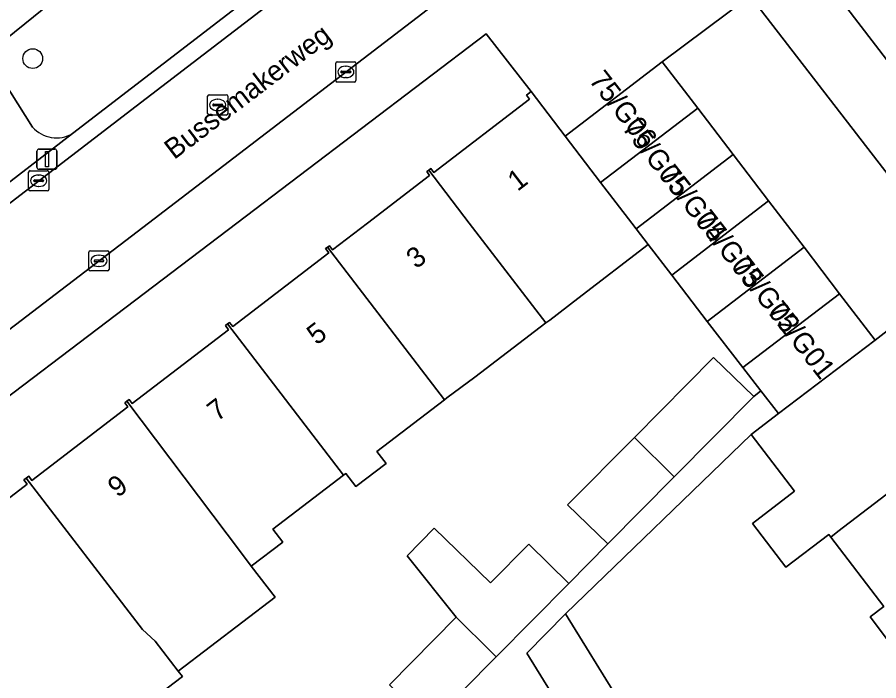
# Model space of a CAD drawing. Extents: x 159352 to 160617, y 385888 to 387323.
# Drawn here: x 159786.2 to 159828.84, y 386727.34 to 386760.19 of the extents above; entities that cross this region are included whole.
import ezdxf

# ---------------------------------------------------------------- set-up
doc = ezdxf.new("R2010")
doc.units = 0
for name, color, linetype in [('IMGEO_Boom', 7, 'Continuous'), ('IMGEO_Erf', 7, 'Continuous'), ('IMGEO_Groenvoorziening', 7, 'Continuous'), ('IMGEO_Kolk', 7, 'Continuous'), ('IMGEO_Lichtmast', 7, 'Continuous'), ('IMGEO_Openbare_ruimte_label', 7, 'Continuous'), ('IMGEO_Pand', 7, 'Continuous'), ('IMGEO_Pand_nummerreeks', 7, 'Continuous'), ('IMGEO_Rijbaan_lokaal_open', 7, 'Continuous'), ('IMGEO_Rioolput', 7, 'Continuous'), ('IMGEO_Voetpad_open', 7, 'Continuous')]:
    doc.layers.add(name, color=color, linetype=linetype)

msp = doc.modelspace()

# ---------------------------------------------------------------- linework, layer by layer
at = {"layer": 'IMGEO_Boom'}
msp.add_circle((159786.971, 386758.14), 0.489, dxfattribs=at)
at = {"layer": 'IMGEO_Erf'}
for points in [[(159773.373, 386779.568), (159775.925, 386775.647), (159778.472, 386771.733), (159776.845, 386770.675), (159778.585, 386768), (159780.911, 386769.469), (159783.416, 386765.531), (159785.924, 386761.588), (159783.573, 386760.103), (159784.403, 386758.787), (159784.688, 386758.336), (159799.234, 386770.095), (159796.19, 386774.062), (159795.348, 386775.158), (159793.571, 386773.779), (159789.76, 386778.745)], [(159782.021, 386733.501), (159786.691, 386737.073), (159786.528, 386737.287), (159786.649, 386737.38), (159786.769, 386737.472), (159786.93, 386737.262), (159791.682, 386740.897), (159791.524, 386741.103), (159791.631, 386741.184), (159791.736, 386741.265), (159791.886, 386741.068), (159796.659, 386744.719), (159796.503, 386744.923), (159796.61, 386745.005), (159796.716, 386745.086), (159796.872, 386744.883), (159801.626, 386748.52), (159801.461, 386748.737), (159801.554, 386748.809), (159801.649, 386748.881), (159801.804, 386748.679), (159803.531, 386750), (159806.611, 386752.356), (159806.467, 386752.544), (159806.568, 386752.621), (159806.671, 386752.7), (159806.82, 386752.505), (159811.558, 386756.129), (159811.399, 386756.337), (159811.632, 386756.515), (159809.403, 386759.359), (159797.069, 386750), (159778.237, 386735.71)], [(159804.624, 386727.14), (159807.933, 386730.485), (159805.504, 386733.526), (159806.837, 386734.901), (159809.626, 386732.196), (159811.514, 386734.105), (159813.497, 386732.165), (159815.426, 386734.114), (159813.433, 386736.045), (159816.744, 386739.392), (159820.659, 386743.35), (159822.652, 386741.418), (159823.007, 386741.691), (159822.117, 386742.846), (159820.354, 386745.135), (159818.591, 386747.424), (159817.428, 386748.934), (159813.939, 386746.258), (159812.558, 386745.201), (159812.366, 386745.054), (159808.851, 386742.365), (159807.463, 386741.343), (159807.344, 386741.252), (159804.002, 386738.695), (159804.46, 386738.096), (159802.968, 386736.955), (159802.47, 386737.605), (159802.35, 386737.513), (159798.856, 386734.84), (159799.34, 386734.207), (159797.787, 386733.018), (159798.964, 386731.48), (159794.174, 386727.815), (159794.374, 386727.554), (159788.781, 386723.275)], [(159829.523, 386729.046), (159828.41, 386730.501), (159829.088, 386731.019), (159826.463, 386734.451), (159826.364, 386734.581), (159824.245, 386732.96), (159822.585, 386735.131), (159824.667, 386736.723), (159822.519, 386739.531), (159813.343, 386730.661), (159816.021, 386726.305), (159813.758, 386724.914), (159814.401, 386723.62), (159816.924, 386725.17), (159819.36, 386721.207), (159816.778, 386719.753), (159819.655, 386715.072), (159821.608, 386716.357), (159823.415, 386713.832), (159825.958, 386709.942), (159828.486, 386706.074), (159826.679, 386704.893), (159828.432, 386702.212), (159830.791, 386703.756)]]:
    msp.add_lwpolyline(points, dxfattribs=at)
at = {"layer": 'IMGEO_Groenvoorziening'}
for points in [[(159811.663, 386775.334), (159809.626, 386777.994), (159806.69, 386775.818), (159799.234, 386770.095), (159784.688, 386758.336), (159786.952, 386754.751)], [(159788.942, 386754.435), (159811.16, 386771.523)]]:
    msp.add_lwpolyline(points, dxfattribs=at)
msp.add_arc((159788.139, 386755.805), 1.588, 221.5964, 300.3578, dxfattribs=at)
at = {"layer": 'IMGEO_Kolk'}
for p, q in [((159802.041, 386757.982), (159802.893, 386757.982)), ((159801.966, 386757.056), (159801.966, 386757.908)), ((159802.268, 386757.525), (159802.666, 386757.525)), ((159802.454, 386757.762), (159802.479, 386757.762)), ((159802.967, 386757.908), (159802.967, 386757.056)), ((159802.225, 386757.476), (159802.225, 386757.488)), ((159802.663, 386757.439), (159802.265, 386757.439)), ((159802.477, 386757.202), (159802.452, 386757.202)), ((159802.709, 386757.488), (159802.709, 386757.476)), ((159802.893, 386756.982), (159802.041, 386756.982)), ((159786.764, 386751.667), (159786.764, 386752.519)), ((159786.839, 386752.593), (159787.691, 386752.593)), ((159787.765, 386752.519), (159787.765, 386751.667)), ((159787.023, 386752.087), (159787.023, 386752.099)), ((159787.461, 386752.05), (159787.063, 386752.05)), ((159787.066, 386752.136), (159787.464, 386752.136)), ((159787.252, 386752.373), (159787.277, 386752.373)), ((159787.507, 386752.099), (159787.507, 386752.087)), ((159787.691, 386751.593), (159786.839, 386751.593)), ((159787.275, 386751.813), (159787.25, 386751.813)), ((159789.746, 386747.704), (159789.746, 386748.556)), ((159789.821, 386748.63), (159790.673, 386748.63)), ((159790.747, 386748.556), (159790.747, 386747.704)), ((159790.005, 386748.124), (159790.005, 386748.136)), ((159790.048, 386748.173), (159790.446, 386748.173)), ((159790.234, 386748.41), (159790.259, 386748.41)), ((159790.489, 386748.136), (159790.489, 386748.124)), ((159790.443, 386748.087), (159790.045, 386748.087)), ((159790.257, 386747.85), (159790.232, 386747.85)), ((159790.673, 386747.63), (159789.821, 386747.63))]:
    msp.add_line(p, q, dxfattribs=at)
for points in [[(159802.041, 386757.982), (159802.893, 386757.982)], [(159801.966, 386757.056), (159801.966, 386757.908)], [(159802.967, 386757.908), (159802.967, 386757.056)], [(159802.893, 386756.982), (159802.041, 386756.982)], [(159786.764, 386751.667), (159786.764, 386752.519)], [(159786.839, 386752.593), (159787.691, 386752.593)], [(159787.765, 386752.519), (159787.765, 386751.667)], [(159787.691, 386751.593), (159786.839, 386751.593)], [(159789.746, 386747.704), (159789.746, 386748.556)], [(159789.821, 386748.63), (159790.673, 386748.63)], [(159790.747, 386748.556), (159790.747, 386747.704)], [(159790.673, 386747.63), (159789.821, 386747.63)]]:
    msp.add_lwpolyline(points, dxfattribs=at)
for centre, radius, start, end in [((159802.043, 386757.906), 0.0765, 91.552, 178.448), ((159802.043, 386757.906), 0.0765, 91.552, 178.448), ((159802.891, 386757.906), 0.0765, 1.552, 88.448), ((159802.891, 386757.906), 0.0765, 1.552, 88.448), ((159802.265, 386757.485), 0.0403, 85.8775, 175.7526), ((159802.67, 386757.487), 0.0386, 1.7309, 96.639), ((159802.262, 386757.475), 0.0366, 178.938, 274.7102), ((159802.666, 386757.482), 0.043, 264.8664, 352.4533), ((159802.043, 386757.058), 0.0765, 181.552, 268.448), ((159802.043, 386757.058), 0.0765, 181.552, 268.448), ((159802.891, 386757.058), 0.0765, 271.552, 358.448), ((159802.891, 386757.058), 0.0765, 271.552, 358.448), ((159786.841, 386752.517), 0.0765, 91.552, 178.448), ((159786.841, 386752.517), 0.0765, 91.552, 178.448), ((159787.689, 386752.517), 0.0765, 1.552, 88.448), ((159787.689, 386752.517), 0.0765, 1.552, 88.448), ((159787.063, 386752.096), 0.0403, 85.8775, 175.7526), ((159787.06, 386752.086), 0.0366, 178.938, 274.7102), ((159787.464, 386752.093), 0.043, 264.8664, 352.4533), ((159787.468, 386752.098), 0.0386, 1.7309, 96.639), ((159786.841, 386751.669), 0.0765, 181.552, 268.448), ((159786.841, 386751.669), 0.0765, 181.552, 268.448), ((159787.689, 386751.669), 0.0765, 271.552, 358.448), ((159787.689, 386751.669), 0.0765, 271.552, 358.448), ((159789.823, 386748.554), 0.0765, 91.552, 178.448), ((159789.823, 386748.554), 0.0765, 91.552, 178.448), ((159790.671, 386748.554), 0.0765, 1.552, 88.448), ((159790.671, 386748.554), 0.0765, 1.552, 88.448), ((159790.045, 386748.133), 0.0403, 85.8775, 175.7526), ((159790.45, 386748.135), 0.0386, 1.7309, 96.639), ((159789.823, 386747.706), 0.0765, 181.552, 268.448), ((159789.823, 386747.706), 0.0765, 181.552, 268.448), ((159790.042, 386748.123), 0.0366, 178.938, 274.7102), ((159790.446, 386748.13), 0.043, 264.8664, 352.4533), ((159790.671, 386747.706), 0.0765, 271.552, 358.448), ((159790.671, 386747.706), 0.0765, 271.552, 358.448)]:
    msp.add_arc(centre, radius, start, end, dxfattribs=at)
for centre, major_axis, ratio, start_param, end_param in [((159802.453, 386757.482), (-0.387, 0.002), 0.722429, 4.712389, 7.853982), ((159802.478, 386757.482), (-0.39, 0.002), 0.717154, 1.570796, 4.712389), ((159787.251, 386752.093), (-0.387, 0.002), 0.722429, 4.712389, 7.853982), ((159787.276, 386752.093), (-0.39, 0.002), 0.717154, 1.570796, 4.712389), ((159790.233, 386748.13), (-0.387, 0.002), 0.722429, 4.712389, 7.853982), ((159790.258, 386748.13), (-0.39, 0.002), 0.717154, 1.570796, 4.712389)]:
    msp.add_ellipse(centre, major_axis=major_axis, ratio=ratio, start_param=start_param, end_param=end_param, dxfattribs=at)
at = {"layer": 'IMGEO_Lichtmast'}
for p, q in [((159787.177, 386752.761), (159787.177, 386753.561)), ((159787.177, 386753.561), (159787.177, 386752.761)), ((159787.277, 386753.661), (159788.067, 386753.661)), ((159788.067, 386753.661), (159787.277, 386753.661)), ((159788.167, 386753.561), (159788.167, 386752.761)), ((159788.167, 386752.761), (159788.167, 386753.561)), ((159788.067, 386752.661), (159787.277, 386752.661)), ((159787.277, 386752.661), (159788.067, 386752.661))]:
    msp.add_line(p, q, dxfattribs=at)
msp.add_lwpolyline([(159787.597, 386753.536), (159787.747, 386753.536), (159787.747, 386752.786), (159787.597, 386752.786), (159787.597, 386753.536)], dxfattribs=at)
for centre, start, end in [((159787.277, 386753.561), 90, 180), ((159787.277, 386753.561), 90, 180), ((159788.067, 386753.561), 0, 90), ((159788.067, 386753.561), 360, 90), ((159787.277, 386752.761), 180, 270), ((159787.277, 386752.761), 180, 270), ((159788.067, 386752.761), 270, 0), ((159788.067, 386752.761), 270, 0)]:
    msp.add_arc(centre, 0.1, start, end, dxfattribs=at)
at = {"layer": 'IMGEO_Pand'}
for points in [[(159813.322, 386754.306), (159815.075, 386752.01), (159819.877, 386755.683), (159818.122, 386757.978)], [(159815.075, 386752.01), (159813.322, 386754.306), (159811.632, 386756.515), (159811.399, 386756.337), (159811.558, 386756.129), (159806.82, 386752.505), (159806.671, 386752.7), (159806.568, 386752.621), (159808.576, 386750), (159812.366, 386745.054), (159812.558, 386745.201), (159813.939, 386746.258), (159817.428, 386748.934), (159816.831, 386749.715), (159816.613, 386750)], [(159815.075, 386752.01), (159816.613, 386750), (159816.831, 386749.715), (159821.633, 386753.388), (159819.877, 386755.683)], [(159816.831, 386749.715), (159817.428, 386748.934), (159818.591, 386747.424), (159823.388, 386751.094), (159821.633, 386753.388)], [(159808.576, 386750), (159806.568, 386752.621), (159806.467, 386752.544), (159806.611, 386752.356), (159803.531, 386750), (159801.804, 386748.679), (159801.649, 386748.881), (159801.554, 386748.809), (159807.344, 386741.252), (159807.463, 386741.343), (159808.851, 386742.365), (159812.366, 386745.054)], [(159825.143, 386748.799), (159823.388, 386751.094), (159818.591, 386747.424), (159820.354, 386745.135)], [(159801.554, 386748.809), (159801.461, 386748.737), (159801.626, 386748.52), (159796.872, 386744.883), (159796.716, 386745.086), (159796.61, 386745.005), (159802.35, 386737.513), (159802.47, 386737.605), (159802.968, 386736.955), (159804.46, 386738.096), (159804.002, 386738.695), (159807.344, 386741.252)], [(159820.354, 386745.135), (159822.117, 386742.846), (159826.899, 386746.504), (159825.143, 386748.799)], [(159828.654, 386744.209), (159826.899, 386746.504), (159822.117, 386742.846), (159823.007, 386741.691), (159823.873, 386740.567)], [(159828.654, 386744.209), (159823.873, 386740.567), (159822.519, 386739.531), (159824.667, 386736.723), (159822.585, 386735.131), (159824.245, 386732.96), (159826.364, 386734.581), (159826.463, 386734.451), (159826.817, 386734.727), (159834.001, 386740.219), (159833.923, 386740.321), (159833.699, 386740.15), (159830.046, 386744.926), (159830.252, 386745.084), (159830.085, 386745.303)], [(159797.295, 386733.661), (159797.787, 386733.018), (159799.34, 386734.207), (159798.856, 386734.84), (159802.35, 386737.513), (159796.61, 386745.005), (159796.503, 386744.923), (159796.659, 386744.719), (159791.886, 386741.068), (159791.736, 386741.265), (159791.631, 386741.184)], [(159816.744, 386739.392), (159818.717, 386737.441), (159822.652, 386741.418), (159820.659, 386743.35)], [(159791.631, 386741.184), (159791.524, 386741.103), (159791.682, 386740.897), (159786.93, 386737.262), (159786.769, 386737.472), (159786.649, 386737.38), (159792.395, 386729.879), (159793.028, 386729.312), (159794.174, 386727.815), (159798.964, 386731.48), (159797.787, 386733.018), (159797.295, 386733.661)], [(159826.817, 386734.727), (159826.463, 386734.451), (159829.088, 386731.019), (159828.41, 386730.501), (159829.523, 386729.046), (159830.238, 386729.523), (159837.797, 386735.302), (159837.715, 386735.409), (159837.491, 386735.238), (159833.876, 386739.964), (159834.078, 386740.118), (159834.001, 386740.219)], [(159818.717, 386737.441), (159816.744, 386739.392), (159813.433, 386736.045), (159815.426, 386734.114)], [(159792.395, 386729.879), (159786.649, 386737.38), (159786.528, 386737.287), (159786.691, 386737.073), (159782.021, 386733.501), (159778.084, 386730.49), (159780.572, 386725.602), (159782.2, 386722.403), (159787.797, 386725.254), (159788.781, 386723.275), (159794.374, 386727.554), (159794.174, 386727.815), (159793.028, 386729.312)], [(159813.497, 386732.165), (159811.514, 386734.105), (159809.626, 386732.196), (159806.837, 386734.901), (159805.504, 386733.526), (159807.933, 386730.485), (159809.695, 386728.741), (159809.905, 386728.534)], [(159816.021, 386726.305), (159813.343, 386730.661), (159811.423, 386728.712), (159813.758, 386724.914)], [(159809.905, 386728.534), (159809.695, 386728.741), (159807.933, 386730.485), (159804.624, 386727.14), (159806.298, 386725.502), (159806.396, 386725.406), (159806.606, 386725.2)]]:
    msp.add_lwpolyline(points, close=True, dxfattribs=at)
at = {"layer": 'IMGEO_Rijbaan_lokaal_open'}
for points in [[(159815.009, 386767.086), (159811.973, 386771.051), (159811.84, 386770.946), (159810.495, 386769.914), (159792.084, 386755.786), (159784.537, 386750), (159772.611, 386740.856), (159776.583, 386737.685), (159792.692, 386750)], [(159836.607, 386759.97), (159828.052, 386771.09), (159822.454, 386766.789), (159823.149, 386766.032), (159825.138, 386763.437), (159835.441, 386750), (159835.735, 386749.617), (159837.945, 386746.734), (159862.86, 386714.278), (159868.383, 386718.549), (159862.704, 386725.963), (159862.688, 386725.966), (159851.299, 386740.643), (159851.289, 386740.779), (159844.235, 386750)]]:
    msp.add_lwpolyline(points, close=True, dxfattribs=at)
at = {"layer": 'IMGEO_Rioolput'}
for p, q in [((159795.623, 386755.422), (159795.623, 386756.274)), ((159795.698, 386756.348), (159796.55, 386756.348)), ((159796.624, 386756.274), (159796.624, 386755.422)), ((159795.882, 386755.842), (159795.882, 386755.854)), ((159796.32, 386755.805), (159795.922, 386755.805)), ((159795.925, 386755.891), (159796.323, 386755.891)), ((159796.111, 386756.128), (159796.136, 386756.128)), ((159796.366, 386755.854), (159796.366, 386755.842)), ((159796.134, 386755.568), (159796.109, 386755.568)), ((159796.55, 386755.348), (159795.698, 386755.348))]:
    msp.add_line(p, q, dxfattribs=at)
for points in [[(159795.623, 386755.422), (159795.623, 386756.274)], [(159795.698, 386756.348), (159796.55, 386756.348)], [(159796.624, 386756.274), (159796.624, 386755.422)], [(159796.55, 386755.348), (159795.698, 386755.348)]]:
    msp.add_lwpolyline(points, dxfattribs=at)
for centre, radius, start, end in [((159795.7, 386756.272), 0.0765, 91.552, 178.448), ((159795.7, 386756.272), 0.0765, 91.552, 178.448), ((159796.548, 386756.272), 0.0765, 1.552, 88.448), ((159796.548, 386756.272), 0.0765, 1.552, 88.448), ((159795.922, 386755.851), 0.0403, 85.8775, 175.7526), ((159795.919, 386755.841), 0.0366, 178.938, 274.7102), ((159796.323, 386755.848), 0.043, 264.8664, 352.4533), ((159796.327, 386755.853), 0.0386, 1.7309, 96.639), ((159795.7, 386755.424), 0.0765, 181.552, 268.448), ((159795.7, 386755.424), 0.0765, 181.552, 268.448), ((159796.548, 386755.424), 0.0765, 271.552, 358.448), ((159796.548, 386755.424), 0.0765, 271.552, 358.448)]:
    msp.add_arc(centre, radius, start, end, dxfattribs=at)
for centre, major_axis, ratio, start_param, end_param in [((159796.11, 386755.848), (-0.387, 0.002), 0.722429, 4.712389, 7.853982), ((159796.135, 386755.848), (-0.39, 0.002), 0.717154, 1.570796, 4.712389)]:
    msp.add_ellipse(centre, major_axis=major_axis, ratio=ratio, start_param=start_param, end_param=end_param, dxfattribs=at)
at = {"layer": 'IMGEO_Voetpad_open'}
for points in [[(159811.16, 386771.523), (159788.942, 386754.435), (159785.313, 386751.644), (159783.163, 386750), (159772.352, 386741.734)], [(159792.084, 386755.786), (159810.495, 386769.914), (159811.84, 386770.946), (159811.973, 386771.051)], [(159815.009, 386767.086), (159792.692, 386750), (159776.583, 386737.685)], [(159778.237, 386735.71), (159797.069, 386750), (159809.403, 386759.359), (159811.632, 386756.515), (159813.322, 386754.306), (159818.122, 386757.978), (159822.478, 386761.248), (159822.404, 386761.343), (159825.138, 386763.437), (159823.149, 386766.032), (159822.454, 386766.789)], [(159786.952, 386754.751), (159784.688, 386758.336)], [(159772.611, 386740.856), (159784.537, 386750), (159792.084, 386755.786)], [(159785.313, 386751.644), (159788.942, 386754.435)], [(159813.758, 386724.914), (159811.423, 386728.712), (159813.343, 386730.661), (159822.519, 386739.531), (159823.873, 386740.567), (159823.007, 386741.691), (159822.652, 386741.418), (159818.717, 386737.441), (159815.426, 386734.114), (159813.497, 386732.165), (159809.905, 386728.534), (159806.606, 386725.2)]]:
    msp.add_lwpolyline(points, dxfattribs=at)
for points in [[(159825.138, 386763.437), (159822.404, 386761.343), (159822.478, 386761.248), (159831.154, 386750), (159833.053, 386747.539), (159835.735, 386749.617), (159835.441, 386750)], [(159818.122, 386757.978), (159819.877, 386755.683), (159821.633, 386753.388), (159823.388, 386751.094), (159825.143, 386748.799), (159826.899, 386746.504), (159828.654, 386744.209), (159830.085, 386745.303), (159833.053, 386747.539), (159831.154, 386750), (159822.478, 386761.248)]]:
    msp.add_lwpolyline(points, close=True, dxfattribs=at)
msp.add_arc((159788.139, 386755.805), 1.588, 221.5964, 300.3578, dxfattribs=at)

# ---------------------------------------------------------------- texts
at = {"layer": 'IMGEO_Openbare_ruimte_label'}
msp.add_text('Bussemakerweg', height=1, rotation=37.3973, dxfattribs=at).set_placement((159793.972, 386753.114))
at = {"layer": 'IMGEO_Pand_nummerreeks'}
for s, rotation, p in [('75/G06', 307.9716, (159814.464, 386757.058)), ('75/G05', 307.9716, (159816.097, 386754.704)), ('75/G04', 307.9716, (159817.92, 386752.387)), ('1', 37.4543, (159810.961, 386751.54)), ('75/G03', 307.9716, (159819.705, 386750.146)), ('3', 37.4543, (159805.945, 386747.698)), ('75/G02', 307.9716, (159821.533, 386747.87)), ('75/G01', 307.9697, (159823.271, 386745.643)), ('5', 37.455, (159801.021, 386743.924)), ('7', 37.455, (159796.095, 386740.151)), ('9', 37.4543, (159791.168, 386736.378))]:
    msp.add_text(s, height=1, rotation=rotation, dxfattribs=at).set_placement(p)

doc.saveas('drawing.dxf')
